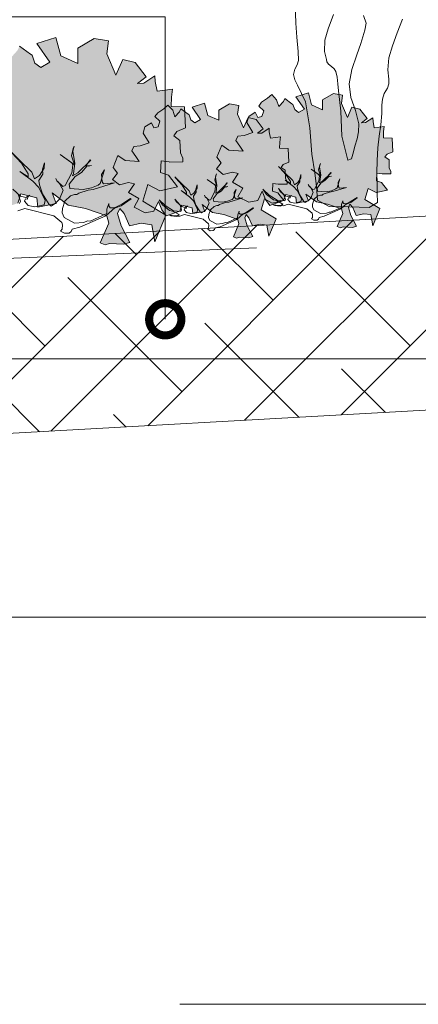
# Model space of a CAD drawing. Header units: metres. Extents: x 92403 to 95147, y 464428 to 465602.
# Tile 318 of 568: x 92435.75 to 92436.98, y 465249.9 to 465252.95. Entities that reach past the tile are written whole.
import ezdxf
from ezdxf import colors
from ezdxf.entities.mleader import LeaderData, LeaderLine
from ezdxf.math import Vec2, Vec3

# ---------------------------------------------------------------- set-up
doc = ezdxf.new("R2010")
doc.units = ezdxf.units.M
for name, pattern in [('AL-NAP_LIJN', [15.25, 12, -1.5, 0.25, -1.5]), ('DASHED', [0.75, 0.5, -0.25]), ('XX-AFBREEK', [7, 4, -1, 1, -1])]:
    doc.linetypes.add(name, pattern=pattern)
doc.layers.get('0').update_dxf_attribs({"linetype": 'CONTINUOUS'})
for name, color, linetype, lineweight in [('B-WE-OG-HOOGTELIJN-G', 7, 'CONTINUOUS', 18), ('N-WE-GR-GRAS-A', 62, 'CONTINUOUS', 18), ('N-WE-VH-VERHARDING_FUNDERING-A-50', 252, 'CONTINUOUS', 18), ('X-XX-AL-AANKLEDING-S', 250, 'CONTINUOUS', 9), ('X-XX-AL-AFBREEKLIJN-G', 7, 'XX-AFBREEK', 18), ('X-XX-AL-DETAIL1-G', 7, 'CONTINUOUS', 18), ('X-XX-AL-DETAIL1-T18', 7, 'CONTINUOUS', 18), ('X-XX-AL-NAP-G', 7, 'AL-NAP_LIJN', 18), ('X-XX-AL-RMB - profiel', 7, 'CONTINUOUS', 9)]:
    doc.layers.add(name, color=color, linetype=linetype, lineweight=lineweight)
doc.layers.add('N-RO-GR-GROENSTROOK-A', color=7, linetype='CONTINUOUS', lineweight=0, true_color=0x5de817, transparency=0.7)
doc.styles.add('NLCS-ISO-M50-T18', font='NLCS-ISO.ttf', dxfattribs={"height": 0.09})

# ---------------------------------------------------------------- blocks, each defined once
blk = doc.blocks.new('meerstammige boom')
at = {"color": 0, "lineweight": 0, "transparency": 33554559}
for points in [[(0.1938, 1.4487), (0.1656, 1.3433), (0.1407, 1.2416), (0.1229, 1.1499), (0.1166, 1.058), (0.1226, 0.9842), (0.1227, 0.9482), (0.1152, 0.9139), (0.0991, 0.8746), (0.089, 0.8294), (0.0865, 0.7829), (0.0871, 0.7185), (0.0818, 0.6305), (0.0727, 0.5429), (0.0651, 0.4514), (0.0614, 0.3558), (0.0608, 0.2601), (0.0618, 0.1742), (0.0629, 0.1018), (0.0637, 0.0295), (0.0203, -0.0102), (-0.083, -0.0054), (-0.1863, -0.0006), (-0.2457, 0.0471), (-0.2502, 0.1525), (-0.2599, 0.2577), (-0.276, 0.4041), (-0.2851, 0.6083), (-0.3081, 0.8101), (-0.3485, 0.9388), (-0.3632, 0.9791), (-0.3694, 1.0206), (-0.3627, 1.0617), (-0.3515, 1.0957), (-0.3432, 1.13), (-0.345, 1.1992), (-0.3522, 1.309), (-0.3576, 1.419), (-0.3614, 1.5667)], [(-0.163, 1.4842), (-0.1901, 1.3746), (-0.2081, 1.2871), (-0.2094, 1.1998), (-0.2002, 1.1373), (-0.1969, 1.1176), (-0.1894, 1.0997), (-0.173, 1.0828), (-0.1592, 1.0655), (-0.1508, 1.0444), (-0.1442, 1.0005), (-0.1405, 0.9479), (-0.1369, 0.8952), (-0.1262, 0.737), (-0.1195, 0.544), (-0.0897, 0.3575), (-0.0701, 0.3662), (-0.0595, 0.4229), (-0.0528, 0.466), (-0.0413, 0.5215), (-0.0338, 0.5776), (-0.033, 0.6395), (-0.05, 0.7415), (-0.0735, 0.8426), (-0.0823, 0.9473), (-0.0678, 1.0594), (-0.0423, 1.1719), (-0.0227, 1.2614), (-0.0114, 1.3123), (-0.0009, 1.3634), (0.0046, 1.4193), (-0.0076, 1.4768)]]:
    blk.add_lwpolyline(points, dxfattribs=at)
blk = doc.blocks.new('_DotSmall')
at = {"const_width": 0.5}
blk.add_lwpolyline([(-0.0625, 0, 1), (0.0625, 0, 1)], format="xyb", close=True, dxfattribs=at)

msp = doc.modelspace()

# ---------------------------------------------------------------- hatches: boundary and pattern name
at = {"layer": 'N-RO-GR-GROENSTROOK-A', "transparency": 33554508}
h = msp.add_hatch(color=256, dxfattribs=at)
h.dxf.hatch_style = 1
h.paths.add_polyline_path([(92435.899286, 465252.373623), (92435.952466, 465252.363488), (92436.019344, 465252.340482), (92436.02472, 465252.318487), (92435.998376, 465252.257374), (92436.013655, 465252.250788), (92436.027415, 465252.255514), (92436.070972, 465252.252723), (92436.090388, 465252.258208), (92436.063381, 465252.309282), (92436.052411, 465252.348113), (92436.058997, 465252.363392), (92436.072587, 465252.347943), (92436.089212, 465252.30987), (92436.125596, 465252.317632), (92436.157841, 465252.313324), (92436.167881, 465252.259973), (92436.201683, 465252.343032), (92436.130148, 465252.386096), (92436.146104, 465252.437933), (92436.183249, 465252.418388), (92436.237848, 465252.430291), (92436.20972, 465252.46656), (92436.185375, 465252.475175), (92436.186865, 465252.510727), (92436.212351, 465252.507766), (92436.214416, 465252.507526), (92436.254645, 465252.50841), (92436.254412, 465252.519051), (92436.246704, 465252.536108), (92436.245453, 465252.574525), (92436.226011, 465252.588433), (92436.236202, 465252.602016), (92436.262938, 465252.613204), (92436.259678, 465252.678153), (92436.2184, 465252.679883), (92436.219611, 465252.708769), (92436.222452, 465252.733135), (92436.174874, 465252.727273), (92436.169108, 465252.757237), (92436.168025, 465252.774827), (92436.13377, 465252.751778), (92436.113709, 465252.750917), (92436.140844, 465252.771646), (92436.106814, 465252.816018), (92436.068461, 465252.825482), (92436.047163, 465252.776488), (92436.018461, 465252.842504), (92436.023556, 465252.883404), (92435.98016, 465252.89046), (92435.928962, 465252.860265), (92435.928536, 465252.812884), (92435.876198, 465252.836158), (92435.860927, 465252.893755), (92435.801632, 465252.875159), (92435.842086, 465252.816507), (92435.814098, 465252.800265), (92435.796213, 465252.814108), (92435.787599, 465252.838169), (92435.782549, 465252.841785), (92435.748493, 465252.866911), (92435.741936, 465252.853176), (92435.719844, 465252.8287), (92435.709742, 465252.860679), (92435.686324, 465252.885229), (92435.666346, 465252.867735), (92435.637464, 465252.848781), (92435.624236, 465252.831005), (92435.647979, 465252.808013), (92435.639835, 465252.78125), (92435.619367, 465252.776871), (92435.607372, 465252.800942), (92435.57664, 465252.78128), (92435.567603, 465252.751805), (92435.596331, 465252.705036), (92435.554395, 465252.691081), (92435.52458, 465252.687093), (92435.514872, 465252.666419), (92435.534026, 465252.63943), (92435.549688, 465252.615991), (92435.48226, 465252.620518), (92435.448165, 465252.64473), (92435.424942, 465252.587044), (92435.445687, 465252.560773), (92435.422598, 465252.531102), (92435.455577, 465252.505104), (92435.498928, 465252.515595), (92435.526786, 465252.510107), (92435.498768, 465252.468334), (92435.548292, 465252.439941), (92435.525505, 465252.398866), (92435.577961, 465252.372182), (92435.619379, 465252.380005), (92435.640795, 465252.42559), (92435.657319, 465252.385485), (92435.677208, 465252.357417), (92435.743174, 465252.380054), (92435.752951, 465252.408581), (92435.80158, 465252.396069), (92435.804821, 465252.367913), (92435.862224, 465252.378601), (92435.849563, 465252.411603), (92435.899299, 465252.373639)])
h = msp.add_hatch(color=256, dxfattribs=at)
h.dxf.hatch_style = 1
h.paths.add_polyline_path([(92436.668235, 465252.383667), (92436.702812, 465252.377077), (92436.746296, 465252.362119), (92436.749792, 465252.347818), (92436.732663, 465252.308082), (92436.742597, 465252.303799), (92436.751544, 465252.306872), (92436.779865, 465252.305058), (92436.792489, 465252.308624), (92436.77493, 465252.341832), (92436.767797, 465252.367081), (92436.772079, 465252.377015), (92436.780915, 465252.36697), (92436.791725, 465252.342215), (92436.815381, 465252.347262), (92436.836348, 465252.34446), (92436.842875, 465252.309771), (92436.864853, 465252.363777), (92436.818342, 465252.391777), (92436.828716, 465252.425481), (92436.852868, 465252.412773), (92436.888368, 465252.420513), (92436.870079, 465252.444095), (92436.85425, 465252.449696), (92436.855219, 465252.472812), (92436.87179, 465252.470887), (92436.873133, 465252.470731), (92436.89929, 465252.471306), (92436.899138, 465252.478224), (92436.894126, 465252.489315), (92436.893313, 465252.514294), (92436.880671, 465252.523337), (92436.887298, 465252.532169), (92436.904682, 465252.539443), (92436.902562, 465252.581673), (92436.875723, 465252.582798), (92436.87651, 465252.60158), (92436.878358, 465252.617422), (92436.847422, 465252.613611), (92436.843673, 465252.633093), (92436.842969, 465252.644531), (92436.820697, 465252.629544), (92436.807653, 465252.628984), (92436.825296, 465252.642462), (92436.80317, 465252.671313), (92436.778232, 465252.677467), (92436.764384, 465252.645611), (92436.745722, 465252.688534), (92436.749035, 465252.715128), (92436.720819, 465252.719715), (92436.68753, 465252.700082), (92436.687253, 465252.669275), (92436.653223, 465252.684408), (92436.643293, 465252.721858), (92436.60474, 465252.709767), (92436.631043, 465252.671631), (92436.612845, 465252.661071), (92436.601216, 465252.670071), (92436.595615, 465252.685716), (92436.592332, 465252.688067), (92436.570189, 465252.704404), (92436.565925, 465252.695473), (92436.551561, 465252.679559), (92436.544992, 465252.700352), (92436.529766, 465252.716314), (92436.516776, 465252.70494), (92436.497998, 465252.692616), (92436.489396, 465252.681058), (92436.504834, 465252.666108), (92436.499539, 465252.648707), (92436.48623, 465252.645859), (92436.478432, 465252.66151), (92436.45845, 465252.648726), (92436.452574, 465252.629562), (92436.471253, 465252.599152), (92436.443986, 465252.590079), (92436.4246, 465252.587486), (92436.418288, 465252.574044), (92436.430742, 465252.556495), (92436.440925, 465252.541255), (92436.397084, 465252.544199), (92436.374915, 465252.559941), (92436.359816, 465252.522434), (92436.373304, 465252.505353), (92436.358291, 465252.48606), (92436.379735, 465252.469156), (92436.407921, 465252.475978), (92436.426034, 465252.472409), (92436.407817, 465252.445249), (92436.440017, 465252.426787), (92436.425201, 465252.40008), (92436.459308, 465252.38273), (92436.486239, 465252.387817), (92436.500163, 465252.417456), (92436.510907, 465252.39138), (92436.523839, 465252.37313), (92436.56673, 465252.387849), (92436.573088, 465252.406397), (92436.604706, 465252.398261), (92436.606813, 465252.379954), (92436.644137, 465252.386904), (92436.635905, 465252.408362), (92436.668243, 465252.383677)])
h = msp.add_hatch(color=256, dxfattribs=at)
h.dxf.hatch_style = 1
h.paths.add_polyline_path([(92436.346673, 465252.351322), (92436.381251, 465252.344732), (92436.424734, 465252.329774), (92436.42823, 465252.315473), (92436.411101, 465252.275737), (92436.421035, 465252.271455), (92436.429982, 465252.274527), (92436.458303, 465252.272713), (92436.470928, 465252.276279), (92436.453368, 465252.309487), (92436.446235, 465252.334736), (92436.450517, 465252.34467), (92436.459353, 465252.334625), (92436.470163, 465252.30987), (92436.49382, 465252.314917), (92436.514786, 465252.312116), (92436.521313, 465252.277427), (92436.543292, 465252.331432), (92436.49678, 465252.359432), (92436.507154, 465252.393137), (92436.531306, 465252.380428), (92436.566806, 465252.388168), (92436.548518, 465252.41175), (92436.532688, 465252.417351), (92436.533657, 465252.440467), (92436.550228, 465252.438543), (92436.551571, 465252.438387), (92436.577728, 465252.438961), (92436.577576, 465252.44588), (92436.572564, 465252.45697), (92436.571751, 465252.481949), (92436.55911, 465252.490992), (92436.565736, 465252.499824), (92436.58312, 465252.507098), (92436.581, 465252.549328), (92436.554161, 465252.550453), (92436.554948, 465252.569235), (92436.556796, 465252.585078), (92436.525861, 465252.581266), (92436.522111, 465252.600749), (92436.521407, 465252.612186), (92436.499135, 465252.597199), (92436.486091, 465252.596639), (92436.503734, 465252.610117), (92436.481608, 465252.638969), (92436.45667, 465252.645122), (92436.442822, 465252.613266), (92436.42416, 465252.656189), (92436.427473, 465252.682783), (92436.399257, 465252.687371), (92436.365968, 465252.667738), (92436.365691, 465252.636931), (92436.331661, 465252.652063), (92436.321732, 465252.689513), (92436.283178, 465252.677422), (92436.309481, 465252.639286), (92436.291283, 465252.628726), (92436.279654, 465252.637727), (92436.274053, 465252.653371), (92436.27077, 465252.655722), (92436.248627, 465252.672059), (92436.244363, 465252.663128), (92436.229999, 465252.647214), (92436.223431, 465252.668007), (92436.208204, 465252.683969), (92436.195215, 465252.672595), (92436.176436, 465252.660271), (92436.167835, 465252.648713), (92436.183272, 465252.633763), (92436.177977, 465252.616362), (92436.164669, 465252.613515), (92436.15687, 465252.629166), (92436.136888, 465252.616382), (92436.131012, 465252.597217), (92436.149691, 465252.566808), (92436.122424, 465252.557734), (92436.103038, 465252.555141), (92436.096726, 465252.541699), (92436.10918, 465252.52415), (92436.119363, 465252.50891), (92436.075522, 465252.511854), (92436.053353, 465252.527597), (92436.038254, 465252.490089), (92436.051742, 465252.473008), (92436.036729, 465252.453715), (92436.058173, 465252.436812), (92436.086359, 465252.443633), (92436.104472, 465252.440064), (92436.086255, 465252.412904), (92436.118456, 465252.394442), (92436.103639, 465252.367735), (92436.137746, 465252.350386), (92436.164677, 465252.355472), (92436.178601, 465252.385111), (92436.189345, 465252.359035), (92436.202277, 465252.340785), (92436.245168, 465252.355504), (92436.251526, 465252.374052), (92436.283144, 465252.365917), (92436.285251, 465252.347609), (92436.322575, 465252.354559), (92436.314343, 465252.376017), (92436.346681, 465252.351333)])
at = {"layer": 'N-WE-VH-VERHARDING_FUNDERING-A-50'}
h = msp.add_hatch(dxfattribs=at)
h.set_pattern_fill('TEELAARDE', color=36, scale=0.2)
h.set_pattern_definition([(45, (0, 0), (-0.14142135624, 0.14142135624), []), (135, (0, 0), (-0.42426406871, 0.14142135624), [0.5, -0.3])])
h.paths.add_polyline_path([(92434.802234, 465252.216372), (92434.802234, 465251.615438), (92437.764218, 465251.780803), (92437.764577, 465252.381758)])

# ---------------------------------------------------------------- linework, layer by layer
at = {"layer": 'B-WE-OG-HOOGTELIJN-G', "color": 1, "linetype": 'DASHED', "ltscale": 5, "flags": 128}
msp.add_lwpolyline([(92422.877967, 465252.175758), (92424.509423, 465252.181758), (92425.802547, 465252.121758), (92425.910036, 465252.115758), (92425.937821, 465252.011758), (92430.604868, 465252.137758), (92435.251241, 465252.076758), (92435.308626, 465252.178758), (92435.395234, 465252.195758), (92438.129098, 465252.311758), (92440.244577, 465252.433758), (92440.282656, 465252.503758), (92441.19393, 465252.517758)], dxfattribs=at)
at = {"layer": 'N-WE-GR-GRAS-A', "flags": 128}
msp.add_lwpolyline([(92437.764577, 465252.381758), (92434.802234, 465252.216372)], dxfattribs=at)
at = {"layer": 'X-XX-AL-AFBREEKLIJN-G', "color": 251, "flags": 128}
msp.add_lwpolyline([(92440.244577, 465249.897758), (92422.877967, 465249.897758)], dxfattribs=at)
at = {"layer": 'X-XX-AL-DETAIL1-G', "flags": 128}
msp.add_lwpolyline([(92437.764577, 465252.181758), (92437.764218, 465251.780803), (92434.802234, 465251.615438), (92434.802234, 465252.0163)], dxfattribs=at)
at = {"layer": 'X-XX-AL-NAP-G', "color": 142, "flags": 128}
for points in [[(92440.744577, 465251.897758), (92421.776294, 465251.897758)], [(92440.744577, 465251.097758), (92421.776294, 465251.097758)]]:
    msp.add_lwpolyline(points, dxfattribs=at)
at = {"layer": 'X-XX-AL-RMB - profiel', "color": 251}
for points in [[(92435.743174, 465252.380054), (92435.752951, 465252.408581), (92435.80158, 465252.396069), (92435.804821, 465252.367913), (92435.862224, 465252.378601), (92435.849563, 465252.411603), (92435.899299, 465252.373639), (92435.899286, 465252.373623), (92435.952466, 465252.363488), (92436.019344, 465252.340482), (92436.02472, 465252.318487), (92435.998376, 465252.257374), (92436.013655, 465252.250788), (92436.027415, 465252.255514), (92436.070972, 465252.252723), (92436.090388, 465252.258208), (92436.063381, 465252.309282), (92436.052411, 465252.348113), (92436.058997, 465252.363392), (92436.072587, 465252.347943), (92436.089212, 465252.30987), (92436.125596, 465252.317632), (92436.157841, 465252.313324), (92436.167881, 465252.259973), (92436.201683, 465252.343032), (92436.130148, 465252.386096), (92436.146104, 465252.437933), (92436.183249, 465252.418388), (92436.237848, 465252.430291), (92436.20972, 465252.46656), (92436.185375, 465252.475175), (92436.186865, 465252.510727), (92436.212351, 465252.507766), (92436.214416, 465252.507526), (92436.254645, 465252.50841), (92436.254412, 465252.519051), (92436.246704, 465252.536108), (92436.245453, 465252.574525), (92436.226011, 465252.588433), (92436.236202, 465252.602016), (92436.262938, 465252.613204), (92436.259678, 465252.678153), (92436.2184, 465252.679883), (92436.219611, 465252.708769), (92436.222452, 465252.733135), (92436.174874, 465252.727273), (92436.169108, 465252.757237), (92436.168025, 465252.774827), (92436.13377, 465252.751778), (92436.113709, 465252.750917), (92436.140844, 465252.771646), (92436.106814, 465252.816018), (92436.068461, 465252.825482), (92436.047163, 465252.776488), (92436.018461, 465252.842504), (92436.023556, 465252.883404), (92435.98016, 465252.89046), (92435.928962, 465252.860265), (92435.928536, 465252.812884), (92435.876198, 465252.836158), (92435.860927, 465252.893755), (92435.801632, 465252.875159), (92435.842086, 465252.816507), (92435.814098, 465252.800265), (92435.796213, 465252.814108), (92435.787599, 465252.838169), (92435.782549, 465252.841785), (92435.748493, 465252.866911)], [(92435.71937, 465252.542522), (92435.749344, 465252.512421), (92435.786923, 465252.476515), (92435.795166, 465252.455782), (92435.810176, 465252.465986), (92435.824908, 465252.488438), (92435.825429, 465252.504888), (92435.819904, 465252.485037), (92435.820543, 465252.470108), (92435.808133, 465252.450697), (92435.809933, 465252.437289), (92435.819256, 465252.408511), (92435.840025, 465252.375809), (92435.846108, 465252.371165), (92435.859957, 465252.379849), (92435.871926, 465252.392376), (92435.883256, 465252.419831), (92435.87045, 465252.444047), (92435.864367, 465252.44869), (92435.860606, 465252.456375), (92435.864367, 465252.44869), (92435.882976, 465252.432078), (92435.889501, 465252.434319), (92435.910117, 465252.47394), (92435.913762, 465252.497634), (92435.91, 465252.50532), (92435.873861, 465252.530498), (92435.919126, 465252.498354), (92435.909803, 465252.527133), (92435.914969, 465252.549666), (92435.918091, 465252.55691), (92435.913367, 465252.541261), (92435.919927, 465252.502557), (92435.915841, 465252.471979), (92435.912718, 465252.464735), (92435.929249, 465252.473779), (92435.968997, 465252.513238), (92435.967476, 465252.514399), (92435.953546, 465252.496149), (92435.961951, 465252.494548), (92435.971156, 465252.497148), (92435.957749, 465252.495348), (92435.939975, 465252.475218), (92435.921123, 465252.463133), (92435.902549, 465252.4388), (92435.904349, 465252.425392), (92435.945654, 465252.422746), (92435.970949, 465252.427506), (92435.991682, 465252.435749), (92435.997847, 465252.440671), (92436.011219, 465252.483415), (92436.002292, 465252.468567), (92436.004011, 465252.445593), (92436.008933, 465252.43943), (92436.042634, 465252.442587), (92435.977032, 465252.422863), (92435.960942, 465252.420703), (92435.932164, 465252.411381), (92435.926, 465252.406458), (92435.919115, 465252.406899), (92435.906067, 465252.402418), (92435.889095, 465252.38649), (92435.881249, 465252.363597), (92435.880366, 465252.349829), (92435.886368, 465252.33562), (92435.918746, 465252.318126), (92435.947083, 465252.320564), (92435.960132, 465252.325045), (92435.967016, 465252.324604), (92436.018489, 465252.347893), (92436.019371, 465252.361661), (92436.025257, 465252.378831), (92436.024816, 465252.371947), (92436.029738, 465252.365782), (92436.046188, 465252.365261), (92436.063079, 465252.371623), (92436.09426, 465252.393553), (92436.092739, 465252.394714), (92436.065041, 465252.377345), (92436.044667, 465252.366422), (92436.015367, 465252.340649), (92435.935475, 465252.305356), (92435.9117, 465252.299435), (92435.908577, 465252.292191), (92435.902413, 465252.287268), (92435.887484, 465252.28663), (92435.875677, 465252.293235)], [(92435.727162, 465252.423449), (92435.751854, 465252.402194), (92435.767503, 465252.39747), (92435.780192, 465252.404632), (92435.774028, 465252.39971), (92435.773586, 465252.392826), (92435.766702, 465252.393267), (92435.76358, 465252.386023), (92435.774945, 465252.372534), (92435.795957, 465252.368529), (92435.825096, 465252.37517), (92435.827498, 465252.387777), (92435.808331, 465252.428884), (92435.789362, 465252.448178), (92435.749821, 465252.47836), (92435.775315, 465252.461307), (92435.775395, 465252.470873), (92435.754627, 465252.503575), (92435.724292, 465252.536358)], [(92436.652884, 465252.331399), (92436.655903, 465252.335354), (92436.656477, 465252.344306), (92436.65502, 465252.348548), (92436.638965, 465252.362369), (92436.581116, 465252.376792), (92436.566646, 465252.372187), (92436.56217, 465252.372474), (92436.556184, 465252.370783), (92436.539035, 465252.372919), (92436.534325, 465252.374949), (92436.551474, 465252.372813), (92436.560192, 465252.373984), (92436.5642, 465252.377184), (92436.544137, 465252.387804), (92436.534951, 465252.390121), (92436.513197, 465252.406726), (92436.502138, 465252.422993), (92436.521394, 465252.405164), (92436.546635, 465252.389027), (92436.570004, 465252.386838), (92436.572035, 465252.391548), (92436.56743, 465252.406018), (92436.550673, 465252.425069), (92436.556319, 465252.416064), (92436.572374, 465252.402244), (92436.582549, 465252.399172), (92436.590799, 465252.403829), (92436.586791, 465252.400629), (92436.586505, 465252.396153), (92436.582028, 465252.39644), (92436.579998, 465252.39173), (92436.587388, 465252.382959), (92436.60105, 465252.380355), (92436.619996, 465252.384673), (92436.621558, 465252.39287), (92436.609095, 465252.419598), (92436.596762, 465252.432143), (92436.571052, 465252.451767), (92436.587628, 465252.44068), (92436.587681, 465252.446899), (92436.574177, 465252.468162), (92436.554453, 465252.489478), (92436.551253, 465252.493485), (92436.570742, 465252.473914), (92436.595176, 465252.450568), (92436.600536, 465252.437087), (92436.610295, 465252.443722), (92436.619874, 465252.45832), (92436.620213, 465252.469016), (92436.61662, 465252.456108), (92436.617036, 465252.446402), (92436.608967, 465252.433781), (92436.610137, 465252.425063), (92436.616199, 465252.406351), (92436.629703, 465252.385088), (92436.633658, 465252.382069), (92436.642663, 465252.387716), (92436.650445, 465252.39586), (92436.657812, 465252.413711), (92436.649485, 465252.429457), (92436.64553, 465252.432476), (92436.643085, 465252.437473), (92436.64553, 465252.432476), (92436.65763, 465252.421675), (92436.661872, 465252.423132), (92436.675277, 465252.448894), (92436.677647, 465252.464299), (92436.675201, 465252.469296), (92436.651703, 465252.485668), (92436.681134, 465252.464768), (92436.675073, 465252.483479), (92436.678431, 465252.49813), (92436.680462, 465252.50284), (92436.67739, 465252.492665), (92436.681655, 465252.4675), (92436.678998, 465252.447618), (92436.676968, 465252.442908), (92436.687716, 465252.448788), (92436.713561, 465252.474445), (92436.712572, 465252.4752), (92436.703514, 465252.463334), (92436.70898, 465252.462292), (92436.714965, 465252.463983), (92436.706247, 465252.462813), (92436.694691, 465252.449724), (92436.682433, 465252.441867), (92436.670356, 465252.426045), (92436.671526, 465252.417327), (92436.698383, 465252.415607), (92436.71483, 465252.418702), (92436.728311, 465252.424061), (92436.732319, 465252.427262), (92436.741014, 465252.455054), (92436.735209, 465252.4454), (92436.736327, 465252.430462), (92436.739527, 465252.426455), (92436.76144, 465252.428508), (92436.718785, 465252.415683), (92436.708324, 465252.414279), (92436.689612, 465252.408217), (92436.685604, 465252.405017), (92436.681128, 465252.405303), (92436.672644, 465252.40239), (92436.661609, 465252.392033), (92436.656507, 465252.377148), (92436.655933, 465252.368196), (92436.659835, 465252.358957), (92436.680887, 465252.347583), (92436.699312, 465252.349168), (92436.707797, 465252.352082), (92436.712272, 465252.351795), (92436.745741, 465252.366937), (92436.746314, 465252.37589), (92436.750141, 465252.387054), (92436.749854, 465252.382577), (92436.753055, 465252.378569), (92436.763751, 465252.37823), (92436.774733, 465252.382367), (92436.795007, 465252.396625), (92436.794018, 465252.39738), (92436.776009, 465252.386087), (92436.762762, 465252.378985), (92436.743711, 465252.362227), (92436.691764, 465252.33928), (92436.676306, 465252.33543), (92436.674276, 465252.33072), (92436.670268, 465252.327519), (92436.660561, 465252.327104), (92436.652884, 465252.331399)], [(92436.331322, 465252.299054), (92436.334341, 465252.30301), (92436.334915, 465252.311961), (92436.333458, 465252.316204), (92436.317403, 465252.330024), (92436.259554, 465252.344447), (92436.245084, 465252.339842), (92436.240608, 465252.340129), (92436.234622, 465252.338438), (92436.217473, 465252.340574), (92436.212763, 465252.342605), (92436.229912, 465252.340469), (92436.23863, 465252.341639), (92436.242638, 465252.344839), (92436.222575, 465252.355459), (92436.213389, 465252.357776), (92436.191635, 465252.374381), (92436.180576, 465252.390648), (92436.199832, 465252.372819), (92436.225073, 465252.356682), (92436.248442, 465252.354494), (92436.250473, 465252.359203), (92436.245868, 465252.373673), (92436.229111, 465252.392724), (92436.234757, 465252.383719), (92436.250812, 465252.369899), (92436.260987, 465252.366827), (92436.269237, 465252.371485), (92436.265229, 465252.368284), (92436.264943, 465252.363808), (92436.260466, 465252.364095), (92436.258436, 465252.359385), (92436.265826, 465252.350614), (92436.279488, 465252.34801), (92436.298434, 465252.352328), (92436.299996, 465252.360525), (92436.287534, 465252.387253), (92436.2752, 465252.399798), (92436.24949, 465252.419423), (92436.266066, 465252.408335), (92436.266119, 465252.414554), (92436.252615, 465252.435817), (92436.232891, 465252.457133), (92436.229691, 465252.461141), (92436.24918, 465252.441569), (92436.273614, 465252.418223), (92436.278974, 465252.404742), (92436.288733, 465252.411377), (92436.298312, 465252.425975), (92436.298651, 465252.436671), (92436.295058, 465252.423764), (92436.295474, 465252.414057), (92436.287405, 465252.401436), (92436.288575, 465252.392718), (92436.294637, 465252.374006), (92436.308141, 465252.352744), (92436.312096, 465252.349724), (92436.321101, 465252.355371), (92436.328883, 465252.363515), (92436.33625, 465252.381367), (92436.327924, 465252.397112), (92436.323968, 465252.400131), (92436.321523, 465252.405128), (92436.323968, 465252.400131), (92436.336068, 465252.38933), (92436.34031, 465252.390787), (92436.353715, 465252.416549), (92436.356085, 465252.431955), (92436.353639, 465252.436952), (92436.330142, 465252.453323), (92436.359572, 465252.432423), (92436.353511, 465252.451135), (92436.35687, 465252.465786), (92436.3589, 465252.470496), (92436.355828, 465252.460321), (92436.360093, 465252.435155), (92436.357436, 465252.415273), (92436.355406, 465252.410563), (92436.366155, 465252.416444), (92436.391999, 465252.4421), (92436.39101, 465252.442855), (92436.381953, 465252.430989), (92436.387418, 465252.429948), (92436.393403, 465252.431639), (92436.384685, 465252.430468), (92436.373129, 465252.41738), (92436.360871, 465252.409522), (92436.348794, 465252.393701), (92436.349965, 465252.384983), (92436.376821, 465252.383262), (92436.393268, 465252.386357), (92436.406749, 465252.391717), (92436.410757, 465252.394917), (92436.419452, 465252.422709), (92436.413648, 465252.413055), (92436.414765, 465252.398117), (92436.417966, 465252.39411), (92436.439878, 465252.396163), (92436.397223, 465252.383338), (92436.386762, 465252.381934), (92436.36805, 465252.375872), (92436.364042, 465252.372672), (92436.359566, 465252.372959), (92436.351082, 465252.370045), (92436.340047, 465252.359688), (92436.334945, 465252.344803), (92436.334371, 465252.335851), (92436.338274, 465252.326613), (92436.359325, 465252.315238), (92436.377751, 465252.316823), (92436.386235, 465252.319737), (92436.390711, 465252.31945), (92436.424179, 465252.334592), (92436.424752, 465252.343545), (92436.428579, 465252.354709), (92436.428292, 465252.350233), (92436.431493, 465252.346224), (92436.442189, 465252.345885), (92436.453171, 465252.350022), (92436.473445, 465252.364281), (92436.472456, 465252.365035), (92436.454447, 465252.353743), (92436.4412, 465252.34664), (92436.422149, 465252.329882), (92436.370203, 465252.306935), (92436.354744, 465252.303085), (92436.352714, 465252.298375), (92436.348706, 465252.295174), (92436.338999, 465252.294759), (92436.331322, 465252.299054)], [(92435.748209, 465252.3785), (92435.751332, 465252.385744), (92435.74425, 465252.407998)], [(92435.875677, 465252.293235), (92435.880321, 465252.299319), (92435.881203, 465252.313086), (92435.878962, 465252.319611), (92435.85427, 465252.340866), (92435.765298, 465252.363049), (92435.743044, 465252.355967)]]:
    msp.add_lwpolyline(points, dxfattribs=at)
for points in [[(92436.668235, 465252.383667), (92436.702812, 465252.377077), (92436.746296, 465252.362119), (92436.749792, 465252.347818), (92436.732663, 465252.308082), (92436.742597, 465252.303799), (92436.751544, 465252.306872), (92436.779865, 465252.305058), (92436.792489, 465252.308624), (92436.77493, 465252.341832), (92436.767797, 465252.367081), (92436.772079, 465252.377015), (92436.780915, 465252.36697), (92436.791725, 465252.342215), (92436.815381, 465252.347262), (92436.836348, 465252.34446), (92436.842875, 465252.309771), (92436.864853, 465252.363777), (92436.818342, 465252.391777), (92436.828716, 465252.425481), (92436.852868, 465252.412773), (92436.888368, 465252.420513), (92436.870079, 465252.444095), (92436.85425, 465252.449696), (92436.855219, 465252.472812), (92436.87179, 465252.470887), (92436.873133, 465252.470731), (92436.89929, 465252.471306), (92436.899138, 465252.478224), (92436.894126, 465252.489315), (92436.893313, 465252.514294), (92436.880671, 465252.523337), (92436.887298, 465252.532169), (92436.904682, 465252.539443), (92436.902562, 465252.581673), (92436.875723, 465252.582798), (92436.87651, 465252.60158), (92436.878358, 465252.617422), (92436.847422, 465252.613611), (92436.843673, 465252.633093), (92436.842969, 465252.644531), (92436.820697, 465252.629544), (92436.807653, 465252.628984), (92436.825296, 465252.642462), (92436.80317, 465252.671313), (92436.778232, 465252.677467), (92436.764384, 465252.645611), (92436.745722, 465252.688534), (92436.749035, 465252.715128), (92436.720819, 465252.719715), (92436.68753, 465252.700082), (92436.687253, 465252.669275), (92436.653223, 465252.684408), (92436.643293, 465252.721858), (92436.60474, 465252.709767), (92436.631043, 465252.671631), (92436.612845, 465252.661071), (92436.601216, 465252.670071), (92436.595615, 465252.685716), (92436.592332, 465252.688067), (92436.570189, 465252.704404), (92436.565925, 465252.695473), (92436.551561, 465252.679559), (92436.544992, 465252.700352), (92436.529766, 465252.716314), (92436.516776, 465252.70494), (92436.497998, 465252.692616), (92436.489396, 465252.681058), (92436.504834, 465252.666108), (92436.499539, 465252.648707), (92436.48623, 465252.645859), (92436.478432, 465252.66151), (92436.45845, 465252.648726), (92436.452574, 465252.629562), (92436.471253, 465252.599152), (92436.443986, 465252.590079), (92436.4246, 465252.587486), (92436.418288, 465252.574044), (92436.430742, 465252.556495), (92436.440925, 465252.541255), (92436.397084, 465252.544199), (92436.374915, 465252.559941), (92436.359816, 465252.522434), (92436.373304, 465252.505353), (92436.358291, 465252.48606), (92436.379735, 465252.469156), (92436.407921, 465252.475978), (92436.426034, 465252.472409), (92436.407817, 465252.445249), (92436.440017, 465252.426787), (92436.425201, 465252.40008), (92436.459308, 465252.38273), (92436.486239, 465252.387817), (92436.500163, 465252.417456), (92436.510907, 465252.39138), (92436.523839, 465252.37313), (92436.56673, 465252.387849), (92436.573088, 465252.406397), (92436.604706, 465252.398261), (92436.606813, 465252.379954), (92436.644137, 465252.386904), (92436.635905, 465252.408362), (92436.668243, 465252.383677)], [(92436.346673, 465252.351322), (92436.381251, 465252.344732), (92436.424734, 465252.329774), (92436.42823, 465252.315473), (92436.411101, 465252.275737), (92436.421035, 465252.271455), (92436.429982, 465252.274527), (92436.458303, 465252.272713), (92436.470928, 465252.276279), (92436.453368, 465252.309487), (92436.446235, 465252.334736), (92436.450517, 465252.34467), (92436.459353, 465252.334625), (92436.470163, 465252.30987), (92436.49382, 465252.314917), (92436.514786, 465252.312116), (92436.521313, 465252.277427), (92436.543292, 465252.331432), (92436.49678, 465252.359432), (92436.507154, 465252.393137), (92436.531306, 465252.380428), (92436.566806, 465252.388168), (92436.548518, 465252.41175), (92436.532688, 465252.417351), (92436.533657, 465252.440467), (92436.550228, 465252.438543), (92436.551571, 465252.438387), (92436.577728, 465252.438961), (92436.577576, 465252.44588), (92436.572564, 465252.45697), (92436.571751, 465252.481949), (92436.55911, 465252.490992), (92436.565736, 465252.499824), (92436.58312, 465252.507098), (92436.581, 465252.549328), (92436.554161, 465252.550453), (92436.554948, 465252.569235), (92436.556796, 465252.585078), (92436.525861, 465252.581266), (92436.522111, 465252.600749), (92436.521407, 465252.612186), (92436.499135, 465252.597199), (92436.486091, 465252.596639), (92436.503734, 465252.610117), (92436.481608, 465252.638969), (92436.45667, 465252.645122), (92436.442822, 465252.613266), (92436.42416, 465252.656189), (92436.427473, 465252.682783), (92436.399257, 465252.687371), (92436.365968, 465252.667738), (92436.365691, 465252.636931), (92436.331661, 465252.652063), (92436.321732, 465252.689513), (92436.283178, 465252.677422), (92436.309481, 465252.639286), (92436.291283, 465252.628726), (92436.279654, 465252.637727), (92436.274053, 465252.653371), (92436.27077, 465252.655722), (92436.248627, 465252.672059), (92436.244363, 465252.663128), (92436.229999, 465252.647214), (92436.223431, 465252.668007), (92436.208204, 465252.683969), (92436.195215, 465252.672595), (92436.176436, 465252.660271), (92436.167835, 465252.648713), (92436.183272, 465252.633763), (92436.177977, 465252.616362), (92436.164669, 465252.613515), (92436.15687, 465252.629166), (92436.136888, 465252.616382), (92436.131012, 465252.597217), (92436.149691, 465252.566808), (92436.122424, 465252.557734), (92436.103038, 465252.555141), (92436.096726, 465252.541699), (92436.10918, 465252.52415), (92436.119363, 465252.50891), (92436.075522, 465252.511854), (92436.053353, 465252.527597), (92436.038254, 465252.490089), (92436.051742, 465252.473008), (92436.036729, 465252.453715), (92436.058173, 465252.436812), (92436.086359, 465252.443633), (92436.104472, 465252.440064), (92436.086255, 465252.412904), (92436.118456, 465252.394442), (92436.103639, 465252.367735), (92436.137746, 465252.350386), (92436.164677, 465252.355472), (92436.178601, 465252.385111), (92436.189345, 465252.359035), (92436.202277, 465252.340785), (92436.245168, 465252.355504), (92436.251526, 465252.374052), (92436.283144, 465252.365917), (92436.285251, 465252.347609), (92436.322575, 465252.354559), (92436.314343, 465252.376017), (92436.346681, 465252.351333)]]:
    msp.add_lwpolyline(points, close=True, dxfattribs=at)

# ---------------------------------------------------------------- block references
at = {"layer": 'X-XX-AL-AANKLEDING-S', "color": 251, "true_color": 0x636466, "xscale": 0.6, "yscale": 0.4, "zscale": 0.5}
msp.add_blockref('meerstammige boom', (92436.819146, 465252.370395), dxfattribs=at)

# ---------------------------------------------------------------- leaders
at = {"layer": 'X-XX-AL-DETAIL1-T18'}
ml = msp.add_multileader_mtext('Standard', dxfattribs=at)
ml.set_content('{\\C256;Ontgraven zand/grond, aanbr. teelaarde 60 cm}', color=10, style='NLCS-ISO-M50-T18')
ml.set_leader_properties(color=256, lineweight=-1)
ml.set_arrow_properties(name='DOTSMALL')
ml.build(insert=Vec2(0, 0))
ml.multileader.update_dxf_attribs({"text_left_attachment_type": 5, "text_right_attachment_type": 5, "dogleg_length": 0.09, "arrow_head_size": 0.2})
ctx = ml.context
ctx.base_point, ctx.char_height, ctx.arrow_head_size, ctx.landing_gap_size, ctx.plane_origin = Vec3(92433.441419, 465252.957393), 0.09, 0.2, 0.045, Vec3(92436.199919, 465252.920105)
ctx.left_attachment, ctx.right_attachment = 5, 5
notes = []
notes.append((ctx, [(0, (1, 1, 0), (92436.199919, 465252.957393), (-1, 0), 0.09, [(0, [(92436.199919, 465252.020261)], 0, [])])]))
ctx.mtext.insert, ctx.mtext.flow_direction = Vec3(92433.486419, 465253.074393), 5
for ctx, leaders in notes:
    for number, flags, end, landing, length, lines in leaders:
        leader = LeaderData()
        leader.index, (leader.has_last_leader_line, leader.has_dogleg_vector, leader.attachment_direction) = number, flags
        leader.last_leader_point, leader.dogleg_vector, leader.dogleg_length = Vec3(end), Vec3(landing), length
        for number, points, colour, breaks in lines:
            line = LeaderLine()
            line.index, line.vertices, line.color, line.breaks = number, Vec3.list(points), colors.encode_raw_color(colour), breaks
            leader.lines.append(line)
        ctx.leaders.append(leader)

doc.saveas('drawing.dxf')
